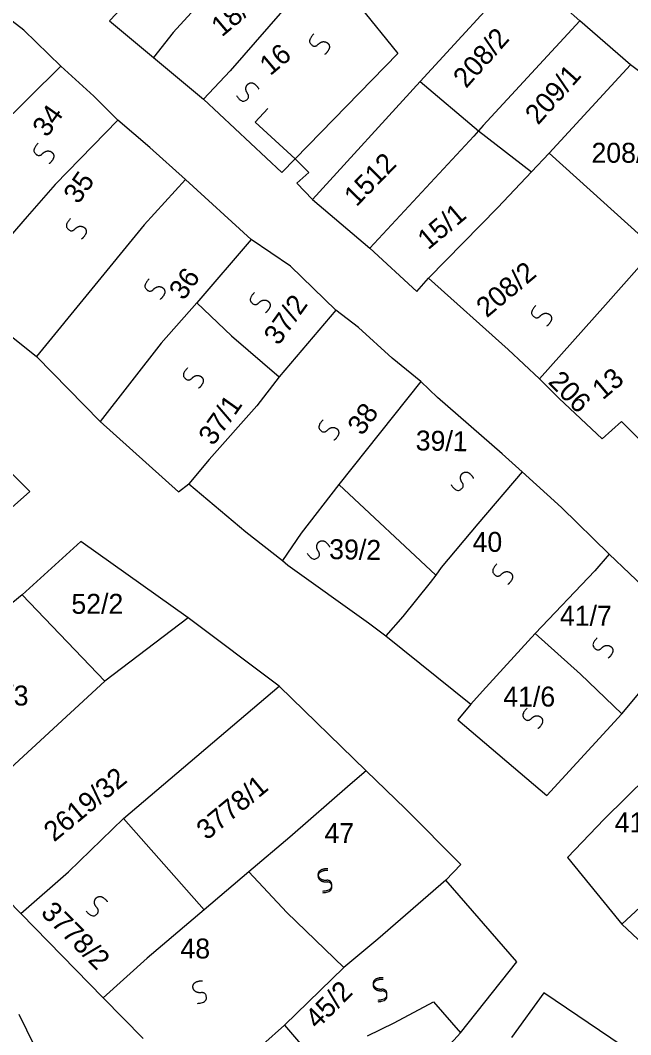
# Model space of a CAD drawing. Extents: x -581999 to -572728, y -1219553 to -1212032.
# Drawn here: x -577227.5 to -577166.3, y -1215589.8 to -1215488.1 of the extents above; entities that cross this region are included whole.
import ezdxf

# ---------------------------------------------------------------- set-up
doc = ezdxf.new("R2010")
doc.units = 0
for name, color, linetype in [('Vrstva 1', 7, 'Continuous'), ('Vrstva 2', 7, 'Continuous'), ('Vrstva 4', 7, 'Continuous'), ('Vrstva 6', 7, 'Continuous')]:
    doc.layers.add(name, color=color, linetype=linetype)

msp = doc.modelspace()

# ---------------------------------------------------------------- linework, layer by layer
at = {"layer": 'Vrstva 1'}
for p, q in [((-577209.127, -1215495.982), (-577201.25, -1215503.321)), ((-577199.913, -1215501.949), (-577201.25, -1215503.321)), ((-577181.604, -1215538.59), (-577185.273, -1215542.975)), ((-577185.273, -1215542.975), (-577185.828, -1215543.72)), ((-577185.828, -1215543.72), (-577186.383, -1215544.466)), ((-577168.929, -1215568.198), (-577172.591, -1215572.054)), ((-577172.591, -1215572.054), (-577167.449, -1215578.371)), ((-577200.764, -1215577.567), (-577204.575, -1215573.472)), ((-577162.549, -1215574.443), (-577167.143, -1215578.751)), ((-577167.449, -1215578.371), (-577167.143, -1215578.751)), ((-577167.143, -1215578.751), (-577162.683, -1215582.941))]:
    msp.add_line(p, q, dxfattribs=at)
for points in [[(-577201.274, -1215477.368), (-577212.169, -1215489.304)], [(-577197.545, -1215482.909), (-577206.441, -1215493.135)], [(-577177.129, -1215482.992), (-577187.397, -1215494.193)], [(-577171.356, -1215488.105), (-577177.129, -1215482.992)], [(-577215.952, -1215485.395), (-577218.525, -1215488.119), (-577214.134, -1215491.783)], [(-577227.121, -1215489.068), (-577231.673, -1215485.559)], [(-577193.465, -1215486.634), (-577189.619, -1215491.414), (-577199.913, -1215501.949)], [(-577171.356, -1215488.105), (-577181.079, -1215498.624), (-577181.545, -1215499.153)], [(-577166.276, -1215492.532), (-577171.356, -1215488.105)], [(-577223.417, -1215492.656), (-577227.121, -1215489.068)], [(-577212.169, -1215489.304), (-577214.134, -1215491.783)], [(-577214.134, -1215491.783), (-577209.127, -1215495.982)], [(-577223.417, -1215492.656), (-577229.89, -1215499.022)], [(-577217.692, -1215498.079), (-577220.105, -1215495.666), (-577223.417, -1215492.656)], [(-577206.441, -1215493.135), (-577209.127, -1215495.982)], [(-577166.276, -1215492.532), (-577174.438, -1215501.386)], [(-577162.348, -1215495.51), (-577166.276, -1215492.532)], [(-577187.397, -1215494.193), (-577198.197, -1215506.052)], [(-577187.397, -1215494.193), (-577181.546, -1215499.153), (-577181.545, -1215499.153)], [(-577217.692, -1215498.079), (-577223.996, -1215504.529)], [(-577214.491, -1215500.833), (-577217.692, -1215498.079)], [(-577181.545, -1215499.153), (-577182.013, -1215499.684), (-577192.422, -1215510.936)], [(-577181.545, -1215499.153), (-577176.231, -1215503.261)], [(-577210.909, -1215504.034), (-577214.491, -1215500.833)], [(-577174.438, -1215501.386), (-577176.231, -1215503.261)], [(-577174.438, -1215501.386), (-577163.82, -1215510.997)], [(-577199.913, -1215501.949), (-577198.534, -1215503.321), (-577199.756, -1215504.411), (-577198.197, -1215506.052)], [(-577176.231, -1215503.261), (-577179.584, -1215506.832)], [(-577223.996, -1215504.529), (-577226.81, -1215507.756)], [(-577210.909, -1215504.034), (-577215.069, -1215508.588)], [(-577204.343, -1215510.041), (-577210.909, -1215504.034)], [(-577198.197, -1215506.052), (-577192.422, -1215510.936)], [(-577226.81, -1215507.756), (-577233.63, -1215515.621)], [(-577179.584, -1215506.832), (-577186.557, -1215513.921)], [(-577215.069, -1215508.588), (-577225.877, -1215521.8)], [(-577204.343, -1215510.041), (-577209.784, -1215516.416)], [(-577200.38, -1215512.715), (-577204.343, -1215510.041)], [(-577192.422, -1215510.936), (-577187.727, -1215515.284), (-577186.557, -1215513.921)], [(-577163.82, -1215510.997), (-577168.811, -1215516.595)], [(-577195.837, -1215517.134), (-577200.38, -1215512.715)], [(-577186.557, -1215513.921), (-577178.554, -1215521.091)], [(-577233.63, -1215515.621), (-577225.877, -1215521.8)], [(-577209.784, -1215516.416), (-577213.366, -1215520.471)], [(-577209.784, -1215516.416), (-577206.303, -1215519.723)], [(-577168.811, -1215516.595), (-577175.428, -1215524.025)], [(-577195.837, -1215517.134), (-577201.534, -1215523.84)], [(-577193.563, -1215518.888), (-577195.837, -1215517.134)], [(-577187.333, -1215524.311), (-577190.196, -1215521.974), (-577193.563, -1215518.888)], [(-577206.303, -1215519.723), (-577201.534, -1215523.84)], [(-577213.366, -1215520.471), (-577219.483, -1215528.302)], [(-577225.877, -1215521.8), (-577219.483, -1215528.302)], [(-577178.554, -1215521.091), (-577175.428, -1215524.025)], [(-577201.534, -1215523.84), (-577203.754, -1215526.737)], [(-577175.428, -1215524.025), (-577173.451, -1215526.009)], [(-577240.177, -1215547.078), (-577233.286, -1215541.308), (-577226.54, -1215535.346), (-577237.609, -1215524.38), (-577239.826, -1215526.102)], [(-577187.333, -1215524.311), (-577195.546, -1215534.632)], [(-577185.651, -1215525.895), (-577187.333, -1215524.311)], [(-577179.17, -1215531.566), (-577185.651, -1215525.895)], [(-577173.451, -1215526.009), (-577169.122, -1215530.048), (-577167.176, -1215528.309)], [(-577203.754, -1215526.737), (-577208.53, -1215532.116)], [(-577219.483, -1215528.302), (-577211.616, -1215535.382), (-577210.595, -1215534.555)], [(-577167.176, -1215528.309), (-577163.408, -1215532.044)], [(-577208.53, -1215532.116), (-577210.595, -1215534.555)], [(-577177.166, -1215533.359), (-577179.17, -1215531.566)], [(-577177.166, -1215533.359), (-577181.604, -1215538.59)], [(-577173.212, -1215536.946), (-577177.166, -1215533.359)], [(-577210.595, -1215534.555), (-577204.869, -1215539.394)], [(-577195.546, -1215534.632), (-577199.302, -1215539.516)], [(-577195.546, -1215534.632), (-577185.828, -1215543.72)], [(-577168.419, -1215541.613), (-577173.212, -1215536.946)], [(-577210.636, -1215548.02), (-577221.426, -1215540.338), (-577227.305, -1215545.712)], [(-577204.869, -1215539.394), (-577201.182, -1215542.249)], [(-577199.302, -1215539.516), (-577201.182, -1215542.249)], [(-577201.182, -1215542.249), (-577200.658, -1215542.732), (-577192.551, -1215548.525)], [(-577168.419, -1215541.613), (-577169.872, -1215543.285)], [(-577167.171, -1215557.637), (-577160.262, -1215549.364), (-577168.419, -1215541.613)], [(-577169.872, -1215543.285), (-577175.837, -1215549.57)], [(-577186.383, -1215544.466), (-577189.114, -1215547.858)], [(-577227.305, -1215545.712), (-577237.605, -1215554.143)], [(-577227.305, -1215545.712), (-577218.995, -1215554.367)], [(-577210.636, -1215548.02), (-577218.995, -1215554.367)], [(-577201.536, -1215554.863), (-577210.636, -1215548.02)], [(-577189.114, -1215547.858), (-577190.817, -1215549.826)], [(-577192.551, -1215548.525), (-577190.817, -1215549.826)], [(-577190.817, -1215549.826), (-577182.313, -1215556.666)], [(-577175.837, -1215549.57), (-577181.123, -1215555.36)], [(-577175.837, -1215549.57), (-577171.294, -1215553.655)], [(-577218.995, -1215554.367), (-577229.812, -1215564.289), (-577235.499, -1215569.429)], [(-577171.294, -1215553.655), (-577167.171, -1215557.637)], [(-577217.127, -1215568.126), (-577201.536, -1215554.863)], [(-577192.794, -1215563.341), (-577201.536, -1215554.863)], [(-577181.123, -1215555.36), (-577182.313, -1215556.666)], [(-577182.313, -1215556.666), (-577183.593, -1215558.238), (-577174.672, -1215565.825), (-577167.171, -1215557.637)], [(-577192.794, -1215563.341), (-577194.417, -1215564.725)], [(-577188.84, -1215567.174), (-577192.794, -1215563.341)], [(-577194.417, -1215564.725), (-577200.461, -1215570.015)], [(-577164.567, -1215563.889), (-577168.929, -1215568.198)], [(-577184.824, -1215574.327), (-577183.291, -1215572.756), (-577188.84, -1215567.174)], [(-577222.665, -1215573.501), (-577217.127, -1215568.126)], [(-577217.127, -1215568.126), (-577209.059, -1215577.288)], [(-577235.499, -1215569.429), (-577227.422, -1215577.678)], [(-577200.461, -1215570.015), (-577204.575, -1215573.472), (-577209.059, -1215577.288)], [(-577227.422, -1215577.678), (-577222.665, -1215573.501)], [(-577184.824, -1215574.327), (-577191.639, -1215580.258)], [(-577183.338, -1215589.633), (-577177.705, -1215582.516), (-577184.824, -1215574.327)], [(-577227.422, -1215577.678), (-577219.19, -1215586.131)], [(-577209.059, -1215577.288), (-577214.762, -1215582.163)], [(-577200.764, -1215577.567), (-577195.044, -1215583.068)], [(-577191.639, -1215580.258), (-577195.044, -1215583.068)], [(-577214.762, -1215582.163), (-577219.19, -1215586.131)], [(-577195.044, -1215583.068), (-577201.006, -1215588.854)], [(-577219.19, -1215586.131), (-577215.152, -1215590.214)], [(-577174.976, -1215585.637), (-577178.221, -1215590.107)], [(-577160.402, -1215595.482), (-577174.976, -1215585.637)], [(-577189.999, -1215588.642), (-577186.031, -1215586.539), (-577183.338, -1215589.633)], [(-577225.32, -1215592.44), (-577227.613, -1215587.796)], [(-577201.006, -1215588.854), (-577205.348, -1215592.739)], [(-577201.006, -1215588.854), (-577198.395, -1215591.906)], [(-577192.67, -1215589.953), (-577189.999, -1215588.642)], [(-577186.406, -1215593.023), (-577183.338, -1215589.633)]]:
    msp.add_lwpolyline(points, dxfattribs=at)
at = {"layer": 'Vrstva 4'}
msp.add_lwpolyline([(-577202.668, -1215496.925), (-577203.916, -1215498.286), (-577199.913, -1215501.949)], dxfattribs=at)
at = {"layer": 'Vrstva 6'}
for points in [[(-577198.057, -1215489.441), (-577198.644, -1215490.063), (-577198.189, -1215490.672), (-577197.783, -1215490.66), (-577197.497, -1215490.355), (-577197.191, -1215490.201), (-577196.891, -1215490.217), (-577196.684, -1215490.319), (-577196.508, -1215490.522), (-577196.463, -1215490.886), (-577196.798, -1215491.398), (-577196.956, -1215491.49)], [(-577205.817, -1215495.606), (-577205.337, -1215496.313), (-577204.643, -1215496.002), (-577204.566, -1215495.602), (-577204.802, -1215495.257), (-577204.887, -1215494.925), (-577204.805, -1215494.635), (-577204.661, -1215494.455), (-577204.425, -1215494.327), (-577204.06, -1215494.363), (-577203.633, -1215494.802), (-577203.578, -1215494.975)], [(-577225.701, -1215500.405), (-577226.288, -1215501.027), (-577225.833, -1215501.636), (-577225.427, -1215501.624), (-577225.141, -1215501.319), (-577224.835, -1215501.165), (-577224.535, -1215501.181), (-577224.328, -1215501.283), (-577224.152, -1215501.486), (-577224.107, -1215501.85), (-577224.442, -1215502.362), (-577224.6, -1215502.454)], [(-577222.445, -1215507.959), (-577223.032, -1215508.581), (-577222.577, -1215509.19), (-577222.171, -1215509.178), (-577221.885, -1215508.873), (-577221.579, -1215508.719), (-577221.279, -1215508.735), (-577221.072, -1215508.837), (-577220.896, -1215509.04), (-577220.851, -1215509.404), (-577221.186, -1215509.916), (-577221.344, -1215510.008)], [(-577214.565, -1215514.013), (-577215.152, -1215514.635), (-577214.697, -1215515.244), (-577214.291, -1215515.232), (-577214.005, -1215514.927), (-577213.699, -1215514.773), (-577213.399, -1215514.789), (-577213.192, -1215514.891), (-577213.016, -1215515.094), (-577212.971, -1215515.458), (-577213.306, -1215515.97), (-577213.464, -1215516.062)], [(-577204.002, -1215515.359), (-577204.589, -1215515.981), (-577204.134, -1215516.59), (-577203.728, -1215516.578), (-577203.442, -1215516.273), (-577203.136, -1215516.119), (-577202.836, -1215516.135), (-577202.629, -1215516.237), (-577202.453, -1215516.44), (-577202.408, -1215516.804), (-577202.743, -1215517.316), (-577202.901, -1215517.408)], [(-577175.783, -1215516.685), (-577176.37, -1215517.307), (-577175.915, -1215517.916), (-577175.509, -1215517.904), (-577175.223, -1215517.599), (-577174.917, -1215517.445), (-577174.617, -1215517.461), (-577174.41, -1215517.563), (-577174.234, -1215517.766), (-577174.189, -1215518.13), (-577174.524, -1215518.642), (-577174.682, -1215518.734)], [(-577210.708, -1215522.926), (-577211.295, -1215523.548), (-577210.84, -1215524.157), (-577210.434, -1215524.145), (-577210.148, -1215523.84), (-577209.842, -1215523.686), (-577209.542, -1215523.702), (-577209.335, -1215523.804), (-577209.159, -1215524.007), (-577209.114, -1215524.371), (-577209.449, -1215524.883), (-577209.607, -1215524.975)], [(-577197.127, -1215528.14), (-577197.714, -1215528.762), (-577197.259, -1215529.371), (-577196.853, -1215529.359), (-577196.567, -1215529.054), (-577196.261, -1215528.9), (-577195.961, -1215528.916), (-577195.754, -1215529.018), (-577195.578, -1215529.221), (-577195.533, -1215529.585), (-577195.868, -1215530.097), (-577196.026, -1215530.189)], [(-577184.29, -1215534.646), (-577183.81, -1215535.353), (-577183.116, -1215535.042), (-577183.039, -1215534.642), (-577183.275, -1215534.297), (-577183.36, -1215533.965), (-577183.278, -1215533.675), (-577183.134, -1215533.495), (-577182.898, -1215533.367), (-577182.533, -1215533.403), (-577182.106, -1215533.842), (-577182.051, -1215534.015)], [(-577198.709, -1215541.541), (-577198.229, -1215542.248), (-577197.535, -1215541.937), (-577197.458, -1215541.537), (-577197.694, -1215541.192), (-577197.779, -1215540.86), (-577197.697, -1215540.57), (-577197.553, -1215540.39), (-577197.317, -1215540.262), (-577196.952, -1215540.298), (-577196.525, -1215540.737), (-577196.47, -1215540.91)], [(-577179.69, -1215542.603), (-577180.277, -1215543.225), (-577179.822, -1215543.834), (-577179.416, -1215543.822), (-577179.13, -1215543.517), (-577178.824, -1215543.363), (-577178.524, -1215543.379), (-577178.317, -1215543.481), (-577178.141, -1215543.684), (-577178.096, -1215544.048), (-577178.431, -1215544.56), (-577178.589, -1215544.652)], [(-577169.629, -1215550.002), (-577170.216, -1215550.624), (-577169.761, -1215551.233), (-577169.355, -1215551.221), (-577169.069, -1215550.916), (-577168.763, -1215550.762), (-577168.463, -1215550.778), (-577168.256, -1215550.88), (-577168.08, -1215551.083), (-577168.035, -1215551.447), (-577168.37, -1215551.959), (-577168.528, -1215552.051)], [(-577176.672, -1215557.065), (-577177.259, -1215557.687), (-577176.804, -1215558.296), (-577176.398, -1215558.284), (-577176.112, -1215557.979), (-577175.806, -1215557.825), (-577175.506, -1215557.841), (-577175.299, -1215557.943), (-577175.123, -1215558.146), (-577175.078, -1215558.51), (-577175.413, -1215559.022), (-577175.571, -1215559.114)], [(-577197.129, -1215575.42), (-577196.278, -1215575.331), (-577196.226, -1215574.573), (-577196.542, -1215574.317), (-577196.958, -1215574.362), (-577197.29, -1215574.28), (-577197.507, -1215574.072), (-577197.598, -1215573.86), (-577197.599, -1215573.591), (-577197.396, -1215573.286), (-577196.808, -1215573.116), (-577196.628, -1215573.149)], [(-577197.129, -1215575.588), (-577196.278, -1215575.499), (-577196.226, -1215574.741), (-577196.542, -1215574.485), (-577196.958, -1215574.53), (-577197.29, -1215574.448), (-577197.507, -1215574.24), (-577197.598, -1215574.028), (-577197.599, -1215573.759), (-577197.396, -1215573.454), (-577196.808, -1215573.284), (-577196.628, -1215573.317)], [(-577220.889, -1215577.432), (-577220.313, -1215578.064), (-577219.671, -1215577.657), (-577219.652, -1215577.251), (-577219.935, -1215576.943), (-577220.065, -1215576.626), (-577220.026, -1215576.328), (-577219.909, -1215576.129), (-577219.693, -1215575.969), (-577219.327, -1215575.952), (-577218.842, -1215576.325), (-577218.762, -1215576.49)], [(-577191.596, -1215586.351), (-577190.745, -1215586.262), (-577190.693, -1215585.504), (-577191.009, -1215585.248), (-577191.425, -1215585.293), (-577191.757, -1215585.211), (-577191.974, -1215585.003), (-577192.065, -1215584.791), (-577192.066, -1215584.522), (-577191.863, -1215584.217), (-577191.275, -1215584.047), (-577191.095, -1215584.08)], [(-577209.704, -1215586.688), (-577208.853, -1215586.599), (-577208.801, -1215585.841), (-577209.117, -1215585.585), (-577209.533, -1215585.63), (-577209.865, -1215585.548), (-577210.082, -1215585.34), (-577210.173, -1215585.128), (-577210.174, -1215584.859), (-577209.971, -1215584.554), (-577209.383, -1215584.384), (-577209.203, -1215584.417)], [(-577191.596, -1215586.519), (-577190.745, -1215586.43), (-577190.693, -1215585.672), (-577191.009, -1215585.416), (-577191.425, -1215585.461), (-577191.757, -1215585.379), (-577191.974, -1215585.171), (-577192.065, -1215584.959), (-577192.066, -1215584.69), (-577191.863, -1215584.385), (-577191.275, -1215584.215), (-577191.095, -1215584.248)]]:
    msp.add_open_spline(points, degree=2, dxfattribs=at)

# ---------------------------------------------------------------- texts
at = {"layer": 'Vrstva 2'}
for s, rotation, p in [('18/1', 40.05407, (-577207.274, -1215489.798)), ('208/2', 48.32444, (-577182.774, -1215494.968)), ('16', 40.05407, (-577202.426, -1215493.691)), ('209/1', 48.32444, (-577175.562, -1215498.651)), ('34', 54.62237, (-577224.8, -1215499.898)), ('1512', 45.72072, (-577193.78, -1215506.841)), ('35', 54.62237, (-577221.679, -1215506.6)), ('15/1', 40.05407, (-577186.584, -1215511.16)), ('208/2', 40.05407, (-577180.701, -1215517.968)), ('36', 54.62237, (-577211.098, -1215516.258)), ('37/2', 54.62237, (-577201.588, -1215520.775)), ('13', 40.05407, (-577169.074, -1215526.212)), ('206', 314.56347, (-577174.641, -1215524.424)), ('37/1', 54.62237, (-577208.143, -1215530.839)), ('38', 54.62237, (-577193.193, -1215529.824)), ('39/1', 358.90862, (-577187.846, -1215531.208)), ('39/2', 358.90862, (-577196.526, -1215542.11)), ('2619/32', 39.42502, (-577224.097, -1215570.549)), ('3778/1', 39.42502, (-577208.784, -1215570.385)), ('3778/2', 314.91486, (-577225.524, -1215577.677)), ('45/2', 45.06829, (-577197.705, -1215589.342))]:
    msp.add_text(s, height=2, rotation=rotation, dxfattribs=at).set_placement(p)
for s, p in [('208/1', (-577170.203, -1215502.357)), ('40', (-577182.129, -1215541.391)), ('52/2', (-577222.363, -1215547.603)), ('41/7', (-577173.367, -1215548.797)), ('52/3', (-577231.864, -1215556.806)), ('41/6', (-577179.048, -1215556.908)), ('41/2', (-577167.87, -1215569.529)), ('47', (-577196.98, -1215570.591)), ('48', (-577211.424, -1215582.178))]:
    msp.add_text(s, height=2, dxfattribs=at).set_placement(p)

doc.saveas('drawing.dxf')
